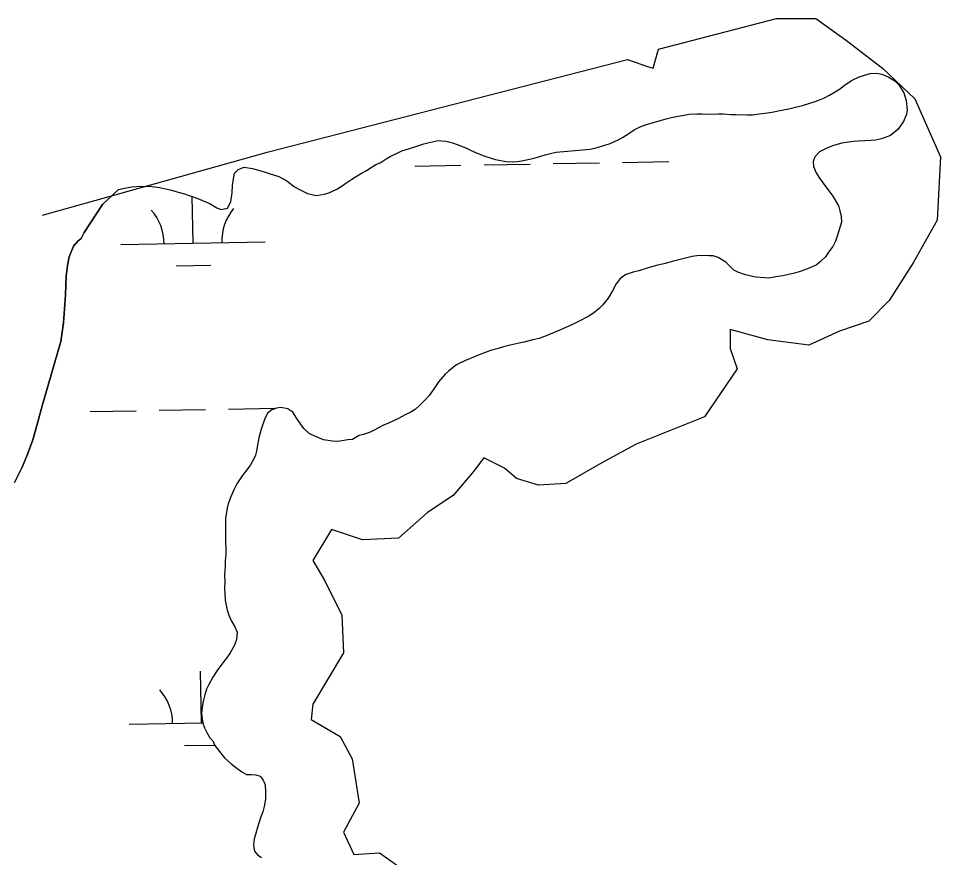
# Model space of a CAD drawing. Extents: x 3903937 to 3942190, y 260677 to 286651.
# Drawn here: x 3938215 to 3938854, y 266997 to 267579 of the extents above; entities that cross this region are included whole.
import ezdxf

# ---------------------------------------------------------------- set-up
doc = ezdxf.new("R2010")
doc.units = 0
for name, color, linetype in [('V-RIVR-EDGE', 7, 'Continuous'), ('V-TOPO-SHOR', 7, 'Continuous'), ('V-WETL-SWMP', 7, 'Continuous')]:
    doc.layers.add(name, color=color, linetype=linetype)

msp = doc.modelspace()

# ---------------------------------------------------------------- linework, layer by layer
at = {"layer": 'V-RIVR-EDGE'}
msp.add_lwpolyline([(3938232.23, 267442.39), (3938388.68, 267486.25), (3938637.58, 267550.25), (3938650.62, 267545.51), (3938655.36, 267544.33), (3938658.92, 267557.36), (3938740.7, 267578.7), (3938767.96, 267578.7), (3938789.3, 267563.29), (3938814.19, 267544.33), (3938836.71, 267522.99), (3938854.49, 267482.69), (3938852.12, 267438.84), (3938835.52, 267409.21), (3938818.93, 267383.13), (3938804.71, 267368.91), (3938784.56, 267361.8), (3938763.22, 267352.31), (3938734.78, 267355.87), (3938708.7, 267362.98), (3938708.7, 267349.94), (3938713.44, 267335.72), (3938690.92, 267302.53), (3938643.51, 267283.57), (3938619.81, 267270.53), (3938594.91, 267256.31), (3938575.95, 267255.12), (3938560.54, 267259.86), (3938552.25, 267266.98), (3938538.02, 267274.09), (3938530.91, 267264.61), (3938516.69, 267248.01), (3938498.91, 267236.16), (3938478.76, 267218.38), (3938453.87, 267217.2), (3938432.53, 267224.31), (3938419.5, 267202.97), (3938427.79, 267188.75), (3938439.65, 267165.04), (3938440.83, 267138.97), (3938419.5, 267103.41), (3938418.31, 267092.74), (3938438.46, 267080.89), (3938446.76, 267065.48), (3938451.5, 267034.67), (3938440.83, 267014.52), (3938447.94, 266999.11), (3938465.72, 267000.29), (3938477.57, 266992)], dxfattribs=at)
at = {"layer": 'V-TOPO-SHOR'}
msp.add_lwpolyline([(3938284.87, 267460.13), (3938273.68, 267449.68), (3938261.12, 267430.31), (3938258.84, 267426.24), (3938256.7, 267424.27), (3938253.59, 267420.75), (3938250.73, 267413.32), (3938249.58, 267407.34), (3938248.51, 267400.09), (3938247.98, 267387.05), (3938246.71, 267367.6), (3938244.81, 267354.79), (3938231.87, 267310.06), (3938228.17, 267296.43), (3938225.37, 267286.48), (3938221.51, 267276.02), (3938218.11, 267267.55), (3938212.78, 267257.01)], dxfattribs=at)
at = {"layer": 'V-WETL-SWMP'}
for p, q in [((3938797.97, 267538.14), (3938801.12, 267539.22)), ((3938801.12, 267539.22), (3938805.77, 267540.64)), ((3938805.77, 267540.64), (3938810.16, 267540.82)), ((3938810.16, 267540.82), (3938813.77, 267540.01)), ((3938813.77, 267540.01), (3938818.12, 267538.31)), ((3938787.73, 267532.18), (3938792.8, 267535.72)), ((3938792.8, 267535.72), (3938797.97, 267538.14)), ((3938818.12, 267538.31), (3938822.83, 267535.35)), ((3938822.83, 267535.35), (3938825.54, 267532.56)), ((3938825.54, 267532.56), (3938828.95, 267527.12)), ((3938777.61, 267525.46), (3938784.44, 267529.6)), ((3938784.44, 267529.6), (3938787.73, 267532.18)), ((3938828.95, 267527.12), (3938830.74, 267521.83)), ((3938762.49, 267519.45), (3938767.52, 267521)), ((3938767.52, 267521), (3938770.67, 267522.32)), ((3938770.67, 267522.32), (3938773.95, 267523.77)), ((3938773.95, 267523.77), (3938777.61, 267525.46)), ((3938830.74, 267521.83), (3938831.39, 267515.44)), ((3938728.83, 267512.5), (3938734.6, 267513.28)), ((3938734.6, 267513.28), (3938738.86, 267513.84)), ((3938738.86, 267513.84), (3938741.88, 267514.54)), ((3938741.88, 267514.54), (3938749.29, 267515.92)), ((3938749.29, 267515.92), (3938753.94, 267517.09)), ((3938753.94, 267517.09), (3938758.84, 267518.39)), ((3938758.84, 267518.39), (3938762.49, 267519.45)), ((3938831.39, 267515.44), (3938830.96, 267512.31)), ((3938655.51, 267506.45), (3938661.04, 267508.11)), ((3938661.04, 267508.11), (3938664.44, 267509.06)), ((3938664.44, 267509.06), (3938667.96, 267510)), ((3938667.96, 267510), (3938671.35, 267510.7)), ((3938671.35, 267510.7), (3938676.75, 267511.73)), ((3938676.75, 267511.73), (3938680.39, 267512.3)), ((3938680.39, 267512.3), (3938685.65, 267512.46)), ((3938685.65, 267512.46), (3938689.4, 267512.65)), ((3938689.4, 267512.65), (3938694.91, 267512.31)), ((3938694.91, 267512.31), (3938700.29, 267512.6)), ((3938700.29, 267512.6), (3938703.8, 267512.54)), ((3938703.8, 267512.54), (3938709.17, 267512.2)), ((3938709.17, 267512.2), (3938712.68, 267512.02)), ((3938712.68, 267512.02), (3938720.18, 267511.89)), ((3938720.18, 267511.89), (3938724.19, 267511.95)), ((3938724.19, 267511.95), (3938728.83, 267512.5)), ((3938828.88, 267507.22), (3938824.9, 267501.65)), ((3938830.96, 267512.31), (3938828.88, 267507.22)), ((3938639.12, 267499.34), (3938642.16, 267501.42)), ((3938642.16, 267501.42), (3938646.83, 267503.72)), ((3938646.83, 267503.72), (3938650.1, 267504.91)), ((3938650.1, 267504.91), (3938655.51, 267506.45)), ((3938824.9, 267501.65), (3938819.83, 267497.6)), ((3938500.2, 267492.75), (3938506.35, 267494.15)), ((3938506.35, 267494.15), (3938511.6, 267493.69)), ((3938625.48, 267492.05), (3938631.03, 267494.47)), ((3938631.03, 267494.47), (3938634.18, 267496.17)), ((3938634.18, 267496.17), (3938639.12, 267499.34)), ((3938806.5, 267494.19), (3938802.12, 267493.89)), ((3938809.51, 267494.4), (3938806.5, 267494.19)), ((3938813.66, 267495.33), (3938809.51, 267494.4)), ((3938819.83, 267497.6), (3938813.66, 267495.33)), ((3938481.2, 267486.8), (3938486.36, 267488.6)), ((3938486.36, 267488.6), (3938489.51, 267489.54)), ((3938489.51, 267489.54), (3938496.43, 267491.68)), ((3938496.43, 267491.68), (3938500.2, 267492.75)), ((3938511.6, 267493.69), (3938516.21, 267492.36)), ((3938516.21, 267492.36), (3938519.58, 267491.3)), ((3938519.58, 267491.3), (3938524.43, 267489.47)), ((3938524.43, 267489.47), (3938531.76, 267486.09)), ((3938588.21, 267486.04), (3938611.77, 267488.15)), ((3938611.77, 267488.15), (3938616.54, 267489.2)), ((3938616.54, 267489.2), (3938621.83, 267490.86)), ((3938621.83, 267490.86), (3938625.48, 267492.05)), ((3938776.25, 267489.06), (3938770.7, 267486.27)), ((3938780.28, 267490.5), (3938776.25, 267489.06)), ((3938786.07, 267492.15), (3938780.28, 267490.5)), ((3938789.08, 267492.73), (3938786.07, 267492.15)), ((3938794.23, 267493.4), (3938789.08, 267492.73)), ((3938797.61, 267493.72), (3938794.23, 267493.4)), ((3938802.12, 267493.89), (3938797.61, 267493.72)), ((3938466.05, 267478.67), (3938470.35, 267481.47)), ((3938470.35, 267481.47), (3938473.13, 267483.06)), ((3938473.13, 267483.06), (3938478.04, 267485.23)), ((3938478.04, 267485.23), (3938481.2, 267486.8)), ((3938531.76, 267486.09), (3938535.73, 267484.28)), ((3938535.73, 267484.28), (3938538.59, 267483.23)), ((3938538.59, 267483.23), (3938543.08, 267481.9)), ((3938543.08, 267481.9), (3938546.07, 267480.97)), ((3938569.6, 267481.21), (3938572.87, 267481.91)), ((3938572.87, 267481.91), (3938577.52, 267483.21)), ((3938577.52, 267483.21), (3938580.41, 267484.04)), ((3938580.41, 267484.04), (3938585.06, 267485.21)), ((3938585.06, 267485.21), (3938588.21, 267486.04)), ((3938767.39, 267482.82), (3938766.21, 267479.46)), ((3938770.7, 267486.27), (3938767.39, 267482.82)), ((3938367.84, 267473.91), (3938371.87, 267475.59)), ((3938371.87, 267475.59), (3938377.61, 267474.75)), ((3938456.57, 267473.19), (3938460.49, 267475.76)), ((3938460.49, 267475.76), (3938463.15, 267477.34)), ((3938463.15, 267477.34), (3938466.05, 267478.67)), ((3938490.13, 267476.36), (3938522.12, 267476.93)), ((3938538.12, 267477.21), (3938570.11, 267477.77)), ((3938546.07, 267480.97), (3938553.18, 267479.61)), ((3938553.18, 267479.61), (3938557.93, 267479.28)), ((3938557.93, 267479.28), (3938561.19, 267479.47)), ((3938561.19, 267479.47), (3938564.33, 267480.05)), ((3938564.33, 267480.05), (3938569.6, 267481.21)), ((3938586.11, 267478.05), (3938618.11, 267478.62)), ((3938634.1, 267478.9), (3938666.1, 267479.46)), ((3938766.21, 267479.46), (3938766.53, 267476.08)), ((3938766.53, 267476.08), (3938768.21, 267471.55)), ((3938364.48, 267467.45), (3938365.29, 267471.32)), ((3938365.29, 267471.32), (3938367.84, 267473.91)), ((3938377.61, 267474.75), (3938381.85, 267473.42)), ((3938381.85, 267473.42), (3938386.46, 267472.1)), ((3938386.46, 267472.1), (3938389.32, 267471.17)), ((3938389.32, 267471.17), (3938396.04, 267469.06)), ((3938396.04, 267469.06), (3938401.38, 267466.22)), ((3938446.46, 267467.23), (3938449.11, 267468.93)), ((3938449.11, 267468.93), (3938453.66, 267471.61)), ((3938453.66, 267471.61), (3938456.57, 267473.19)), ((3938768.21, 267471.55), (3938770.04, 267468.76)), ((3938770.04, 267468.76), (3938772.85, 267464.84)), ((3938294.04, 267461.86), (3938300.81, 267462.5)), ((3938300.81, 267462.5), (3938308.19, 267462.25)), ((3938308.19, 267462.25), (3938313.56, 267461.41)), ((3938363.69, 267457.7), (3938363.9, 267462.83)), ((3938363.9, 267462.83), (3938364.48, 267467.45)), ((3938401.38, 267466.22), (3938406.82, 267462)), ((3938436.08, 267460.39), (3938439.75, 267462.71)), ((3938439.75, 267462.71), (3938442.41, 267464.54)), ((3938442.41, 267464.54), (3938446.46, 267467.23)), ((3938772.85, 267464.84), (3938775.3, 267461.67)), ((3938273.68, 267449.68), (3938284.87, 267460.13)), ((3938284.87, 267460.13), (3938290.02, 267461.3)), ((3938290.02, 267461.3), (3938294.04, 267461.86)), ((3938313.56, 267461.41), (3938321.54, 267459.65)), ((3938321.54, 267459.65), (3938326.27, 267458.2)), ((3938326.27, 267458.2), (3938330.51, 267457)), ((3938330.51, 267457), (3938334.49, 267455.81)), ((3938334.49, 267455.81), (3938339.85, 267453.97)), ((3938362.71, 267451.59), (3938363.69, 267457.7)), ((3938406.82, 267462), (3938410.66, 267459.93)), ((3938410.66, 267459.93), (3938415.75, 267457.34)), ((3938415.75, 267457.34), (3938421.49, 267456)), ((3938421.49, 267456), (3938427.51, 267456.9)), ((3938427.51, 267456.9), (3938430.65, 267457.72)), ((3938430.65, 267457.72), (3938436.08, 267460.39)), ((3938775.3, 267461.67), (3938777.01, 267459.13)), ((3938777.01, 267459.13), (3938779.83, 267455.58)), ((3938261.12, 267430.31), (3938273.68, 267449.68)), ((3938336.45, 267422.91), (3938335.88, 267455.33)), ((3938339.85, 267453.97), (3938344.57, 267451.89)), ((3938344.57, 267451.89), (3938347.55, 267450.59)), ((3938347.55, 267450.59), (3938352.88, 267447.37)), ((3938360.26, 267447.25), (3938362.71, 267451.59)), ((3938779.83, 267455.58), (3938781.41, 267452.8)), ((3938781.41, 267452.8), (3938783.73, 267448.76)), ((3938352.88, 267447.37), (3938355.74, 267446.32)), ((3938355.74, 267446.32), (3938360.26, 267447.25)), ((3938783.73, 267448.76), (3938785.61, 267441.72)), ((3938785.92, 267437.46), (3938784.99, 267434.47)), ((3938785.61, 267441.72), (3938785.92, 267437.46)), ((3938258.84, 267426.24), (3938261.12, 267430.31)), ((3938784.99, 267434.47), (3938783.01, 267428.49)), ((3938253.59, 267420.75), (3938256.7, 267424.27)), ((3938256.7, 267424.27), (3938258.84, 267426.24)), ((3938286.46, 267422.03), (3938386.44, 267423.79)), ((3938781.57, 267424.39), (3938779.88, 267420.54)), ((3938783.01, 267428.49), (3938781.57, 267424.39)), ((3938250.73, 267413.32), (3938253.59, 267420.75)), ((3938779.88, 267420.54), (3938776.94, 267416.58)), ((3938249.58, 267407.34), (3938250.73, 267413.32)), ((3938675.9, 267412.07), (3938669.48, 267410.42)), ((3938682.43, 267413.59), (3938675.9, 267412.07)), ((3938685.56, 267414.04), (3938682.43, 267413.59)), ((3938690.83, 267414.33), (3938685.56, 267414.04)), ((3938693.83, 267414.15), (3938690.83, 267414.33)), ((3938696.83, 267414.1), (3938693.83, 267414.15)), ((3938700.44, 267413.04), (3938696.83, 267414.1)), ((3938705.69, 267409.83), (3938700.44, 267413.04)), ((3938774.88, 267413.61), (3938771.07, 267409.92)), ((3938776.94, 267416.58), (3938774.88, 267413.61)), ((3938248.51, 267400.09), (3938249.58, 267407.34)), ((3938324.73, 267407.27), (3938348.72, 267407.69)), ((3938651.25, 267405.6), (3938645.34, 267403.82)), ((3938654.27, 267406.42), (3938651.25, 267405.6)), ((3938658.67, 267407.6), (3938654.27, 267406.42)), ((3938662.7, 267408.66), (3938658.67, 267407.6)), ((3938669.48, 267410.42), (3938662.7, 267408.66)), ((3938707.82, 267407.58), (3938705.69, 267409.83)), ((3938711.27, 267404.27), (3938707.82, 267407.58)), ((3938761.22, 267404.7), (3938756.56, 267403.02)), ((3938768.4, 267407.58), (3938761.22, 267404.7)), ((3938771.07, 267409.92), (3938768.4, 267407.58)), ((3938247.98, 267387.05), (3938248.51, 267400.09)), ((3938632.74, 267398.64), (3938629.8, 267394.68)), ((3938636.54, 267401.21), (3938632.74, 267398.64)), ((3938641.45, 267402.88), (3938636.54, 267401.21)), ((3938645.34, 267403.82), (3938641.45, 267402.88)), ((3938714, 267402.85), (3938711.27, 267404.27)), ((3938719.35, 267401.01), (3938714, 267402.85)), ((3938726.33, 267399.39), (3938719.35, 267401.01)), ((3938732.71, 267398.79), (3938726.33, 267399.39)), ((3938735.71, 267398.73), (3938732.71, 267398.79)), ((3938740.35, 267399.54), (3938735.71, 267398.73)), ((3938745.12, 267400.21), (3938740.35, 267399.54)), ((3938748.27, 267401.03), (3938745.12, 267400.21)), ((3938753.29, 267402.2), (3938748.27, 267401.03)), ((3938756.56, 267403.02), (3938753.29, 267402.2)), ((3938629.8, 267394.68), (3938627.09, 267389.97)), ((3938246.71, 267367.6), (3938247.98, 267387.05)), ((3938627.09, 267389.97), (3938624.25, 267384.89)), ((3938620.16, 267379.82), (3938618, 267377.61)), ((3938624.25, 267384.89), (3938620.16, 267379.82)), ((3938613.94, 267374.29), (3938610.27, 267371.98)), ((3938618, 267377.61), (3938613.94, 267374.29)), ((3938244.81, 267354.79), (3938246.71, 267367.6)), ((3938599.42, 267366.52), (3938592.73, 267363.63)), ((3938603.96, 267368.83), (3938599.42, 267366.52)), ((3938610.27, 267371.98), (3938603.96, 267368.83)), ((3938588.45, 267361.57), (3938582.4, 267359.17)), ((3938592.73, 267363.63), (3938588.45, 267361.57)), ((3938231.87, 267310.06), (3938244.81, 267354.79)), ((3938562.4, 267353.49), (3938556.25, 267352.09)), ((3938565.67, 267354.31), (3938562.4, 267353.49)), ((3938571.95, 267355.84), (3938565.67, 267354.31)), ((3938576.23, 267356.89), (3938571.95, 267355.84)), ((3938582.4, 267359.17), (3938576.23, 267356.89)), ((3938539.52, 267347.24), (3938534.86, 267345.56)), ((3938542.54, 267348.44), (3938539.52, 267347.24)), ((3938547.83, 267349.98), (3938542.54, 267348.44)), ((3938551.72, 267351.04), (3938547.83, 267349.98)), ((3938556.25, 267352.09), (3938551.72, 267351.04)), ((3938525.28, 267341.59), (3938519.1, 267338.56)), ((3938531.96, 267344.36), (3938525.28, 267341.59)), ((3938534.86, 267345.56), (3938531.96, 267344.36)), ((3938519.1, 267338.56), (3938513.39, 267334.15)), ((3938511.1, 267332.06), (3938506.64, 267326.88)), ((3938513.39, 267334.15), (3938511.1, 267332.06)), ((3938503.56, 267322.17), (3938500.1, 267317.35)), ((3938506.64, 267326.88), (3938503.56, 267322.17)), ((3938500.1, 267317.35), (3938497.67, 267314.51)), ((3938228.17, 267296.43), (3938231.87, 267310.06)), ((3938397.25, 267309.06), (3938394.24, 267308.53)), ((3938402.12, 267308.13), (3938397.25, 267309.06)), ((3938493.6, 267310.57), (3938490.3, 267307.62)), ((3938497.67, 267314.51), (3938493.6, 267310.57)), ((3938265.09, 267306.2), (3938297.08, 267306.77)), ((3938313.08, 267307.05), (3938345.07, 267307.61)), ((3938361.07, 267307.89), (3938393.07, 267308.46)), ((3938388.14, 267304.95), (3938386, 267300.68)), ((3938390.96, 267307.36), (3938388.14, 267304.95)), ((3938394.24, 267308.53), (3938390.96, 267307.36)), ((3938405.65, 267305.64), (3938402.12, 267308.13)), ((3938408.34, 267301.34), (3938405.65, 267305.64)), ((3938483.86, 267304.1), (3938478.3, 267301.19)), ((3938486.89, 267305.55), (3938483.86, 267304.1)), ((3938490.3, 267307.62), (3938486.89, 267305.55)), ((3938225.37, 267286.48), (3938228.17, 267296.43)), ((3938386, 267300.68), (3938383.87, 267294.61)), ((3938410.9, 267297.67), (3938408.34, 267301.34)), ((3938413.23, 267294.5), (3938410.9, 267297.67)), ((3938468.09, 267296.47), (3938465.43, 267295.02)), ((3938471.99, 267298.16), (3938468.09, 267296.47)), ((3938478.3, 267301.19), (3938471.99, 267298.16)), ((3938383.87, 267294.61), (3938382.37, 267288.83)), ((3938416.93, 267290.93), (3938413.23, 267294.5)), ((3938421.27, 267288.86), (3938416.93, 267290.93)), ((3938454.59, 267290.31), (3938451.7, 267289.48)), ((3938458.87, 267291.74), (3938454.59, 267290.31)), ((3938461.64, 267292.95), (3938458.87, 267291.74)), ((3938465.43, 267295.02), (3938461.64, 267292.95)), ((3938221.51, 267276.02), (3938225.37, 267286.48)), ((3938382.37, 267288.83), (3938381.1, 267283.02)), ((3938426.87, 267286.64), (3938421.27, 267288.86)), ((3938433.11, 267285.54), (3938426.87, 267286.64)), ((3938436.86, 267285.47), (3938433.11, 267285.54)), ((3938443.64, 267286.61), (3938436.86, 267285.47)), ((3938447.02, 267286.81), (3938443.64, 267286.61)), ((3938451.7, 267289.48), (3938447.02, 267286.81)), ((3938380.38, 267278.82), (3938379.65, 267275.85)), ((3938381.1, 267283.02), (3938380.38, 267278.82)), ((3938218.11, 267267.55), (3938221.51, 267276.02)), ((3938378.3, 267273), (3938376.34, 267269.18)), ((3938379.65, 267275.85), (3938378.3, 267273)), ((3938212.78, 267257.01), (3938218.11, 267267.55)), ((3938374.52, 267266.75), (3938370.5, 267261.51)), ((3938376.34, 267269.18), (3938374.52, 267266.75)), ((3938370.5, 267261.51), (3938366.78, 267255.99)), ((3938364.97, 267252.47), (3938362.35, 267246.5)), ((3938366.78, 267255.99), (3938364.97, 267252.47)), ((3938362.35, 267246.5), (3938360.9, 267242.2)), ((3938360.22, 267239.15), (3938358.95, 267232.06)), ((3938360.9, 267242.2), (3938360.22, 267239.15)), ((3938358.95, 267232.06), (3938358.9, 267229.01)), ((3938358.9, 267229.01), (3938359.04, 267222.12)), ((3938359.04, 267222.12), (3938359.06, 267215.86)), ((3938359.06, 267215.86), (3938359.1, 267210.98)), ((3938359.17, 267207.48), (3938358.84, 267202.48)), ((3938359.1, 267210.98), (3938359.17, 267207.48)), ((3938358.84, 267202.48), (3938358.79, 267199.22)), ((3938358.79, 267199.22), (3938358.18, 267192.85)), ((3938358.18, 267192.85), (3938358.43, 267188.13)), ((3938358.43, 267188.13), (3938358.35, 267183.38)), ((3938358.35, 267183.38), (3938358.55, 267180.12)), ((3938358.55, 267180.12), (3938358.85, 267175.36)), ((3938358.85, 267175.36), (3938360.11, 267168.58)), ((3938360.11, 267168.58), (3938361.3, 267164.93)), ((3938361.3, 267164.93), (3938363.11, 267160.89)), ((3938363.11, 267160.89), (3938365.55, 267156.85)), ((3938365.55, 267156.85), (3938366.99, 267153.2)), ((3938366.99, 267153.2), (3938366.66, 267148.07)), ((3938365.22, 267144.21), (3938362.13, 267139.01)), ((3938366.66, 267148.07), (3938365.22, 267144.21)), ((3938362.13, 267139.01), (3938359.56, 267135.29)), ((3938357.77, 267132.82), (3938353.67, 267127.38)), ((3938359.56, 267135.29), (3938357.77, 267132.82)), ((3938342.31, 267090.29), (3938341.67, 267126.28)), ((3938353.67, 267127.38), (3938350.21, 267122.06)), ((3938350.21, 267122.06), (3938347.24, 267116.6)), ((3938345.69, 267113.62), (3938344.62, 267109.88)), ((3938347.24, 267116.6), (3938345.69, 267113.62)), ((3938343.54, 267105.27), (3938342.85, 267101.27)), ((3938344.62, 267109.88), (3938343.54, 267105.27)), ((3938342.85, 267101.27), (3938342.41, 267097.03)), ((3938342.41, 267097.03), (3938342.84, 267093.14)), ((3938342.84, 267093.14), (3938343.29, 267090.13)), ((3938292.31, 267089.41), (3938343.27, 267090.3)), ((3938343.29, 267090.13), (3938344.5, 267086.98)), ((3938344.5, 267086.98), (3938346.06, 267083.57)), ((3938346.06, 267083.57), (3938348.14, 267080.03)), ((3938348.14, 267080.03), (3938350.23, 267077.87)), ((3938330.58, 267074.65), (3938351.39, 267075.01)), ((3938350.23, 267077.87), (3938351.53, 267074.67)), ((3938351.53, 267074.67), (3938354.89, 267070.41)), ((3938354.89, 267070.41), (3938358.32, 267066.1)), ((3938358.32, 267066.1), (3938362.56, 267062.3)), ((3938362.56, 267062.3), (3938365.87, 267059.74)), ((3938365.87, 267059.74), (3938370.35, 267056.39)), ((3938370.35, 267056.39), (3938373.47, 267054.56)), ((3938373.47, 267054.56), (3938376.65, 267054.6)), ((3938376.65, 267054.6), (3938379.88, 267054.38)), ((3938379.88, 267054.38), (3938382.92, 267053.37)), ((3938382.92, 267053.37), (3938385.15, 267050.63)), ((3938385.15, 267050.63), (3938386.37, 267047.33)), ((3938386.37, 267047.33), (3938386.79, 267042.62)), ((3938386.79, 267042.62), (3938386.66, 267037.42)), ((3938386.66, 267037.42), (3938385.8, 267032.37)), ((3938384.73, 267028.59), (3938383.45, 267025.33)), ((3938385.8, 267032.37), (3938384.73, 267028.59)), ((3938383.45, 267025.33), (3938381.77, 267020.2)), ((3938380.89, 267017.04), (3938379.67, 267013.02)), ((3938381.77, 267020.2), (3938380.89, 267017.04)), ((3938378.92, 267010.08), (3938378.37, 267005.34)), ((3938379.67, 267013.02), (3938378.92, 267010.08)), ((3938378.37, 267005.34), (3938379.15, 267001.32)), ((3938379.15, 267001.32), (3938381.31, 266998.68)), ((3938381.31, 266998.68), (3938383.96, 266996.98))]:
    msp.add_line(p, q, dxfattribs=at)
for centre, start, end in [((3938281.21, 267422.41), 0.23658, 41.78024), ((3938391.68, 267424.36), 140.23658, 181.78024), ((3938287.06, 267089.79), 0.23658, 41.78024)]:
    msp.add_arc(centre, 35.25, start, end, dxfattribs=at)

doc.saveas('drawing.dxf')
